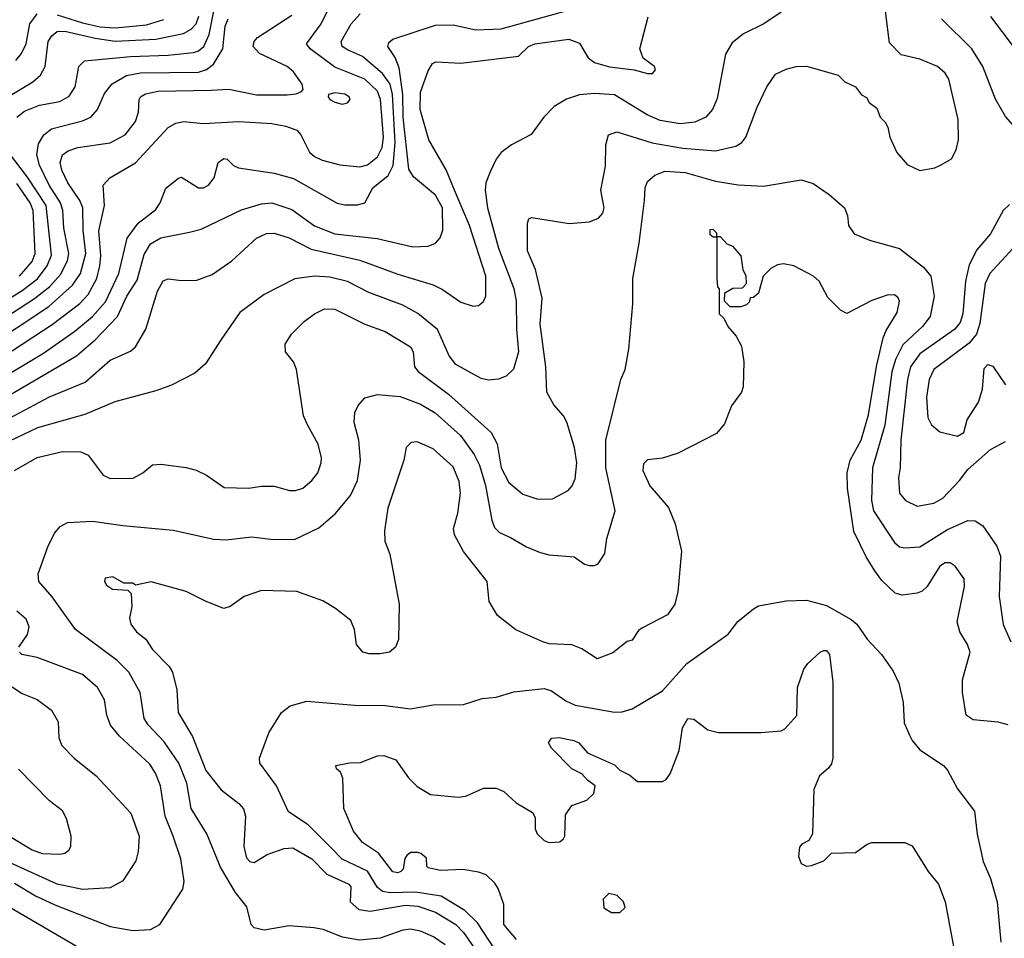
# Model space of a CAD drawing. Extents: x 997026 to 1115308, y 536381 to 619039.
# Tile 280 of 484: x 1048236 to 1052140, y 571061 to 574701. Entities that reach past the tile are written whole.
import ezdxf

# ---------------------------------------------------------------- set-up
doc = ezdxf.new("R2010")
doc.units = 0

msp = doc.modelspace()

# ---------------------------------------------------------------- linework, layer by layer
at = {"layer": '0CON20XD'}
for points in [[(1048168.4, 573365), (1048365, 573493), (1048474.1, 573575.9), (1048507.8, 573612.2), (1048541.9, 573675), (1048554, 573726), (1048557, 573767), (1048549.6, 573865), (1048572.3, 573965), (1048566.2, 574045), (1048593.1, 574075), (1048695, 574133.9), (1048825, 574273.9), (1048855, 574291.3), (1048885, 574297.3), (1048965, 574289.6), (1049105, 574297), (1049235, 574289.1), (1049291.1, 574278.9), (1049335, 574262.8), (1049350, 574245), (1049385.6, 574175.6), (1049405, 574158.7), (1049434.8, 574144.8), (1049505, 574125.3), (1049585, 574118.4), (1049615, 574125.8), (1049655, 574157.1), (1049672.7, 574195), (1049678.1, 574235), (1049666.8, 574385), (1049655, 574418.4), (1049605, 574464.8), (1049485, 574513.4), (1049387.1, 574585), (1049373.6, 574605), (1049430.8, 574685), (1049488.7, 574801.3)], [(1048045, 573126.5), (1048460.8, 573369.2), (1048535, 573431.9), (1048623.3, 573525), (1048660.4, 573605), (1048701.4, 573668.6), (1048729.9, 573770.1), (1048755, 573813.4), (1048795, 573837.1), (1048909.1, 573859.1), (1048955, 573870.5), (1049115, 573947.8), (1049195, 573971.6), (1049235, 573975.9), (1049315, 573949.2), (1049405, 573884.2), (1049485, 573852.6), (1049653.8, 573833.8), (1049795, 573800.3), (1049855, 573803.2), (1049884.4, 573815), (1049903, 573837), (1049913, 573867), (1049911.7, 573955), (1049885, 574005.9), (1049797.8, 574077.8), (1049778.9, 574108.9), (1049756.6, 574315), (1049754.7, 574404.7), (1049740.9, 574510.9), (1049725, 574551.1), (1049695.5, 574595), (1049699.2, 574610.8), (1049715, 574623.8), (1049885, 574680), (1049955, 574680.4), (1050045, 574660.8), (1050145, 574665.2), (1050465, 574753.3)], [(1048215, 572914.4), (1048305, 572966.1), (1048405, 572990.4), (1048478.6, 572988.6), (1048507.5, 572975), (1048566.3, 572896.3), (1048595, 572883.3), (1048685.6, 572884.4), (1048723.8, 572905), (1048763, 572937), (1048795, 572940), (1048896.4, 572926.4), (1048935.5, 572915.5), (1048976.2, 572896.2), (1049047, 572847), (1049145, 572844.4), (1049195, 572852.9), (1049245, 572852.9), (1049305.6, 572835.6), (1049330, 572835), (1049358.8, 572845), (1049394, 572875), (1049417.5, 572905), (1049430.8, 572945), (1049432.5, 572965), (1049419.3, 573019.3), (1049377.5, 573095), (1049361.3, 573131.3), (1049332.9, 573315), (1049322, 573345), (1049290, 573385), (1049288, 573415), (1049314, 573455), (1049364, 573505), (1049405, 573535.7), (1049445, 573555.6), (1049485, 573553.3), (1049605, 573493.8), (1049685.3, 573465.3), (1049785.6, 573405), (1049796.5, 573385), (1049801.5, 573325), (1049816.2, 573306.2), (1049936.6, 573216.6), (1050105.6, 573065), (1050129.7, 573019.7), (1050144.8, 572924.8), (1050175, 572867.5), (1050230.6, 572820.6), (1050290.6, 572800.6), (1050347.9, 572802.1), (1050410, 572835), (1050426.4, 572853.6), (1050438, 572882), (1050445.4, 572945), (1050435.5, 573005), (1050405.6, 573105.6), (1050391.7, 573131.7), (1050353.8, 573175), (1050325.6, 573225.6), (1050322.5, 573325), (1050300, 573495), (1050307.6, 573597.6), (1050281.7, 573711.7), (1050250, 573785), (1050248.8, 573895), (1050255, 573912.5), (1050265, 573916.7), (1050415, 573892.9), (1050495, 573900), (1050531.2, 573915), (1050548, 573935), (1050554, 573955), (1050540, 574025), (1050558.9, 574121.1), (1050559.5, 574205), (1050570, 574245), (1050603.4, 574256.6), (1050743.4, 574213.4), (1050865, 574191.7), (1050995, 574180.9), (1051075, 574199.4), (1051099.2, 574215), (1051115, 574236.2), (1051160, 574355), (1051198.6, 574435), (1051232.5, 574485), (1051275, 574505.6), (1051315, 574515.7), (1051355, 574517.5), (1051481.2, 574481.2), (1051507.5, 574455), (1051550, 574435), (1051573.6, 574403.6), (1051593, 574393), (1051603.6, 574373.6), (1051635, 574350), (1051647.5, 574315), (1051667.5, 574295), (1051677.5, 574275), (1051686.7, 574235), (1051713.8, 574175), (1051755, 574126.7), (1051805, 574104), (1051865, 574114.2), (1051887.5, 574125), (1051930.5, 574149.5), (1051948.8, 574185), (1051958, 574225), (1051957.5, 574305), (1051920.6, 574465), (1051905, 574489.2), (1051875, 574515.7), (1051805, 574544.2), (1051731.2, 574561.2), (1051685, 574610), (1051668.8, 574735)], [(1048224.6, 574315), (1048255, 574338.6), (1048315, 574362.2), (1048395, 574377.5), (1048432, 574398), (1048456.1, 574435), (1048470.6, 574515), (1048492.3, 574537.7), (1048675, 574555.5), (1048825, 574560.2), (1048925, 574571.3), (1048945, 574578.1), (1048966.5, 574595), (1048987.4, 574642.6), (1049005.7, 574735)], [(1047930.4, 573359.6), (1048294.1, 573595.9), (1048355, 573644), (1048398.3, 573691.7), (1048425.2, 573745), (1048430.5, 573775), (1048410.9, 573875), (1048407.3, 573945), (1048397.2, 573975), (1048352.2, 574045), (1048314.8, 574125), (1048304.2, 574165), (1048310.4, 574209.6), (1048331.2, 574245), (1048361.3, 574268.7), (1048485, 574300), (1048517.3, 574315), (1048544.6, 574345), (1048571.5, 574408.5), (1048602.8, 574447.2), (1048659.9, 574480.1), (1048715, 574490.5), (1048945, 574493.8), (1048976.2, 574503.8), (1049004.1, 574525), (1049040.7, 574585), (1049050, 574675), (1049062.4, 574705)], [(1048005, 573184.8), (1048330.6, 573379.4), (1048455, 573466.2), (1048525, 573525.2), (1048576.6, 573583.4), (1048628.3, 573695), (1048662.5, 573835), (1048705.6, 573894.4), (1048775, 573949.2), (1048792.7, 573975), (1048815, 574034), (1048865, 574073.3), (1048877, 574077), (1048945, 574034.5), (1048965, 574034.5), (1048984.2, 574045), (1049007.1, 574075), (1049022.5, 574135), (1049045, 574151.2), (1049058.3, 574148.3), (1049083.2, 574123.2), (1049103.5, 574113.5), (1049245, 574092.7), (1049321.5, 574071.5), (1049495, 573974.4), (1049525, 573967.1), (1049575, 573966.9), (1049604.5, 573975.5), (1049635.5, 574035), (1049696.3, 574083.7), (1049716.5, 574123.5), (1049724.9, 574215), (1049714, 574404), (1049704.3, 574445), (1049675, 574487.8), (1049595, 574554.7), (1049535, 574581.2), (1049514.6, 574595), (1049510, 574615), (1049549.6, 574685), (1049586.3, 574723.7)], [(1048035, 573037.8), (1048353.5, 573206.5), (1048495, 573264), (1048595, 573351.5), (1048675, 573388.1), (1048695.6, 573405), (1048736.5, 573475), (1048781.9, 573625), (1048805, 573666.7), (1048825, 573673.8), (1048877, 573667), (1048938.6, 573668.6), (1048999.1, 573690.9), (1049077.1, 573745), (1049174.7, 573835.3), (1049215, 573853.3), (1049245, 573855.5), (1049305, 573836.2), (1049392.2, 573792.2), (1049585, 573747.9), (1049735, 573692.9), (1049875, 573650.4), (1049912.4, 573632.4), (1049985, 573581.9), (1050034.2, 573565.8), (1050055, 573568.6), (1050075, 573584), (1050084.4, 573605), (1050084.7, 573685), (1050019.7, 573885), (1049959.5, 574025), (1049926.7, 574106.7), (1049857.5, 574225), (1049823.8, 574345), (1049825, 574413.3), (1049855, 574498), (1049872.7, 574527.3), (1049885.6, 574534.4), (1049985, 574528.9), (1050213.3, 574556.7), (1050254, 574595), (1050278.8, 574605), (1050413.5, 574623.5), (1050455, 574607.5), (1050489.7, 574549.7), (1050515, 574532.1), (1050575, 574514), (1050672.9, 574502.9), (1050725, 574487.5), (1050745, 574487.5), (1050757, 574503), (1050752.5, 574515), (1050708.3, 574548.3), (1050694.4, 574585), (1050727.2, 574712.8)], [(1048095, 573395.6), (1048351.2, 573565), (1048445, 573648.6), (1048477.4, 573695), (1048498.2, 573775), (1048487.4, 573867.4), (1048485.6, 573955), (1048474.3, 573985), (1048427.2, 574055), (1048402.3, 574105), (1048396.5, 574135), (1048405.5, 574165), (1048428.3, 574181.7), (1048466.2, 574195), (1048595, 574213.3), (1048654.4, 574245), (1048695, 574297.1), (1048707.1, 574335), (1048709.4, 574385), (1048714.3, 574395), (1048735, 574407.7), (1048785, 574418.4), (1048995, 574421.9), (1049065, 574425.4), (1049175, 574403.2), (1049296.4, 574403.6), (1049332.7, 574407.3), (1049353.9, 574416.1), (1049360, 574425), (1049356.2, 574445), (1049322, 574495), (1049296, 574515), (1049186.6, 574566.6), (1049162.1, 574595), (1049165.4, 574615), (1049179, 574631), (1049315, 574719.6)], [(1048167.3, 574382.7), (1048287.8, 574455), (1048318.2, 574481.8), (1048336.3, 574515), (1048349.2, 574615), (1048362.8, 574637.2), (1048385, 574653.9), (1048415, 574656.2), (1048535, 574627.8), (1048615, 574615.9), (1048776.3, 574623.7), (1048885, 574646.5), (1048916.3, 574663.7), (1048936.2, 574685), (1048946, 574715)], [(1051255, 574731.4), (1051186, 574685), (1051105.4, 574644.6), (1051060.4, 574609.6), (1051034.5, 574565), (1051016.3, 574466.3), (1051001.2, 574388.8), (1050982.3, 574345), (1050956.7, 574315), (1050912.5, 574295), (1050855, 574288), (1050775, 574302), (1050724.5, 574324.5), (1050595, 574403.1), (1050515, 574409.2), (1050455, 574403.4), (1050403.6, 574386.4), (1050355, 574356.5), (1050314.6, 574315.4), (1050264.5, 574245.5), (1050186.2, 574205), (1050145, 574174.2), (1050125, 574148), (1050101.2, 574098.8), (1050084.7, 574055), (1050081.8, 574025), (1050091.1, 573955), (1050135, 573795.7), (1050195.8, 573635.8), (1050203.9, 573585), (1050205.2, 573475), (1050214.1, 573385), (1050193.6, 573316.4), (1050165, 573288.2), (1050135, 573276.2), (1050095, 573272.3), (1050065, 573278.5), (1049964.8, 573334.8), (1049938.3, 573368.3), (1049893.1, 573473.1), (1049815, 573536.7), (1049755, 573569.1), (1049620.1, 573620.1), (1049535, 573663.7), (1049465, 573680.8), (1049405, 573684.2), (1049326.5, 573673.5), (1049205, 573612.5), (1049108.9, 573541.1), (1049035, 573433.8), (1048972.4, 573337.6), (1048930.3, 573299.7), (1048837.2, 573252.8), (1048775, 573230), (1048613.5, 573186.5), (1048493.8, 573136.2), (1048306.6, 573083.4), (1048195, 573030.5)], [(1048220.6, 574539.4), (1048242.7, 574567.3), (1048261.7, 574605), (1048276.5, 574685), (1048305, 574724.2)], [(1048385, 574720.7), (1048485, 574688.1), (1048555, 574673.4), (1048615, 574668.6), (1048739, 574681), (1048808, 574702)], [(1052755, 574709.1), (1052690.6, 574665), (1052645, 574615.7), (1052635.4, 574585), (1052636.2, 574515), (1052644.6, 574475), (1052693.4, 574335), (1052695.3, 574245), (1052668.8, 574205), (1052576.9, 574145), (1052525, 574113.6), (1052445, 574089.3), (1052343.8, 574113.8), (1052302.9, 574135), (1052280, 574155), (1052252.7, 574222.7), (1052174.3, 574284.3), (1052145, 574317.5), (1052105.6, 574385.6), (1052054.7, 574515), (1052010.8, 574585), (1051891.5, 574705)], [(1052085, 574714), (1052175.6, 574595), (1052210.3, 574520.3), (1052218.1, 574465), (1052235, 574428), (1052262.9, 574395), (1052314.3, 574355), (1052355, 574328.5), (1052385, 574319.1), (1052455, 574318.1), (1052480.3, 574329.7), (1052489.2, 574345), (1052481.1, 574655), (1052485, 574676.2), (1052505.6, 574705)], [(1049515, 574366), (1049535, 574371.2), (1049546.2, 574385), (1049542, 574395), (1049525, 574406.4), (1049485, 574411.9), (1049460, 574405), (1049458.8, 574395), (1049466.2, 574385), (1049485, 574374.2), (1049515, 574366)], [(1048096.1, 573535), (1048245, 573628.3), (1048305.9, 573674.1), (1048344.5, 573725), (1048361.9, 573768.1), (1048340.4, 573965), (1048267, 574077), (1048199.6, 574165)], [(1049922.3, 571035), (1049876.5, 571066.5), (1049825, 571089), (1049785, 571096.6), (1049755, 571092.3), (1049665, 571060.6), (1049582.7, 571052.7), (1049515.3, 571065.3), (1049438.8, 571095), (1049402.4, 571102.4), (1049305, 571110), (1049205, 571093.3), (1049165, 571102), (1049154.2, 571115), (1049137.1, 571185), (1049092.1, 571242.1), (1049032.2, 571342.2), (1048977.7, 571475), (1048915.4, 571575), (1048898.7, 571675), (1048866.7, 571755), (1048809, 571839), (1048745, 571906.1), (1048728.9, 571931.1), (1048713.5, 572035), (1048668.7, 572115), (1048621.9, 572161.9), (1048456.5, 572285), (1048364.3, 572414.3), (1048311.2, 572475), (1048308.8, 572505), (1048347.4, 572612.6), (1048373.8, 572666.2), (1048396.9, 572693.1), (1048425, 572707.9), (1048525, 572713.9), (1048645, 572696.2), (1048845, 572678.5), (1049005, 572641.8), (1049055, 572640), (1049155, 572652), (1049232, 572642), (1049325, 572641.1), (1049422.4, 572687.6), (1049487.3, 572742.7), (1049548.2, 572815), (1049575.2, 572874.8), (1049587.1, 572955), (1049580, 573035), (1049562.5, 573105), (1049564.5, 573145), (1049577.5, 573172.5), (1049605, 573202.9), (1049655, 573215.5), (1049745, 573208.4), (1049825, 573177.7), (1049883.5, 573143.5), (1049983.2, 573053.2), (1050037.7, 572977.7), (1050059, 572935), (1050082.5, 572855), (1050107.6, 572717.6), (1050118.5, 572688.5), (1050138.4, 572668.4), (1050181.4, 572648.6), (1050245, 572611.9), (1050299.1, 572589.1), (1050335, 572580), (1050435, 572572), (1050475, 572543.8), (1050495, 572537.5), (1050515, 572537.5), (1050530, 572545), (1050555.8, 572585), (1050564.4, 572645.6), (1050597.5, 572755), (1050559.6, 572925), (1050559.6, 573035), (1050619.2, 573275), (1050636, 573315), (1050651.4, 573395), (1050666.9, 573575), (1050667.1, 573675), (1050692.7, 573815), (1050713.4, 573985), (1050715.4, 574035), (1050725, 574059.4), (1050754.3, 574085), (1050795, 574100.6), (1050875, 574095.2), (1050995, 574061.6), (1051085, 574046.8), (1051185, 574040.9), (1051335, 574066.9), (1051382, 574052), (1051445, 574008.1), (1051505.8, 573955), (1051518, 573925), (1051522, 573885), (1051545, 573852), (1051605, 573827.1), (1051725, 573794.5), (1051820.1, 573720.1), (1051848.5, 573685), (1051862.4, 573605), (1051846.6, 573525), (1051816, 573485), (1051737.4, 573412.6), (1051708, 573355)], [(1048234.7, 573685.3), (1048285, 573743.2), (1048297.5, 573775), (1048289.1, 573945), (1048277.1, 573975), (1048225, 574051.7)], [(1052161.2, 573968.8), (1052135.3, 573944.7), (1052085, 573853.1), (1052030.9, 573789.1), (1052000.9, 573729.1), (1051985.7, 573664.3), (1051976.2, 573535), (1051965, 573500.5), (1051943.3, 573475), (1051805, 573377.3), (1051767.8, 573325), (1051756.2, 573275), (1051729.2, 573035), (1051726.7, 572925), (1051720, 572885), (1051724.1, 572824.1), (1051748, 572795), (1051795, 572773.5), (1051860, 572785), (1051896.9, 572805), (1051962.7, 572875), (1051995, 572918.9), (1052085, 572998.1), (1052145, 573030)], [(1052155, 571907.1), (1052115, 571917.5), (1052015.9, 571925.9), (1051988.8, 571945), (1051974.3, 572035), (1051974.3, 572085), (1052004.4, 572195), (1051994.4, 572225), (1051963.5, 572275), (1051952.5, 572315), (1051982.2, 572455), (1051980.6, 572485), (1051945, 572535.8), (1051925, 572548.6), (1051905, 572548.6), (1051885, 572535.8), (1051834.7, 572455.3), (1051813.7, 572436.3), (1051795, 572428.1), (1051735, 572420), (1051707.8, 572427.8), (1051655, 572478.6), (1051626.9, 572516.9), (1051592.4, 572572.4), (1051543.1, 572673.1), (1051518.2, 572845), (1051516.7, 572905), (1051528.8, 572955), (1051572.5, 573035), (1051601.4, 573135), (1051633.7, 573326.3), (1051659.7, 573440.3), (1051670.9, 573469.1), (1051715, 573541.2), (1051724.3, 573585), (1051718.9, 573598.9), (1051705, 573610.8), (1051675, 573610), (1051615, 573588), (1051515, 573536.7), (1051490.5, 573550.5), (1051440.5, 573600.5), (1051406, 573665), (1051383.8, 573685), (1051305.5, 573725.5), (1051265, 573732.9), (1051240.3, 573729.7), (1051214.5, 573715.5), (1051183.8, 573685), (1051165, 573617.5), (1051145, 573600), (1051131.7, 573598.3), (1051128.3, 573581.7), (1051118.3, 573571.7), (1051095, 573562.5), (1051052.5, 573562.5), (1051030, 573585), (1051031.7, 573618.3), (1051063, 573637), (1051101.7, 573638.3), (1051117.5, 573655), (1051116.7, 573685), (1051105, 573710), (1051096, 573765), (1051065, 573802.5), (1051041.7, 573811.7), (1051015, 573840), (1051000, 573840), (1051000, 573855), (1050985, 573870), (1050971.7, 573868.3), (1050971.7, 573851.7), (1050985, 573840), (1051000, 573840), (1051000, 573675), (1051003, 573643), (1051010, 573635), (1051010, 573535), (1051028.3, 573518.3), (1051043.3, 573485), (1051077.3, 573447.3), (1051097.3, 573407.3), (1051106.9, 573345), (1051104.4, 573245.6), (1051097.5, 573225), (1051058.7, 573171.3), (1051030.6, 573099.4), (1050999.1, 573060.9), (1050847.3, 572982.7), (1050785, 572963.3), (1050725, 572956.7), (1050709.3, 572940.7), (1050706.2, 572915), (1050735, 572853.3), (1050807.9, 572767.9), (1050835, 572703.3), (1050859.5, 572595), (1050846.1, 572433.9), (1050833.6, 572385), (1050805, 572342.9), (1050705, 572291.2), (1050690, 572280), (1050665, 572242.5), (1050645, 572236.7), (1050587.5, 572192.5), (1050525, 572168), (1050465, 572208), (1050425, 572224.2), (1050335, 572227.1), (1050310, 572235), (1050202.6, 572282.6), (1050130.5, 572340.5), (1050097.1, 572395), (1050090, 572475), (1049995, 572592.9), (1049959.3, 572659.3), (1049955.6, 572685), (1049972.5, 572745), (1049983.9, 572825), (1049978.8, 572871.2)], [(1052175, 573796), (1052082.6, 573695), (1052064.5, 573655.5), (1052042.9, 573497.1), (1052029.4, 573455), (1052000.2, 573419.8), (1051860.7, 573315), (1051841.8, 573275), (1051831.7, 573205), (1051836.6, 573125), (1051851.5, 573095), (1051885, 573067.7), (1051955, 573050.6), (1051980, 573065), (1051993.1, 573115), (1052038.3, 573185), (1052053.2, 573236.8), (1052060.7, 573319.3), (1052075, 573334.6), (1052095, 573328), (1052144.4, 573254.4)], [(1051708, 573355), (1051694, 573305), (1051666.4, 573093.6), (1051616.7, 572925), (1051613.9, 572795), (1051620.8, 572755), (1051705, 572629.6), (1051725, 572612.3), (1051745, 572607.5), (1051805, 572612.5), (1051915, 572681.1), (1051995, 572716.1), (1052024.6, 572714.6), (1052054.3, 572695), (1052110, 572615), (1052125.3, 572575.3), (1052120, 572415), (1052135, 572303.8), (1052165.3, 572235.3)], [(1049978.8, 572871.2), (1049955, 572929.2), (1049875, 573000), (1049812.3, 573027.7), (1049787.5, 573025), (1049768.8, 573005), (1049759.2, 572955), (1049695.7, 572765), (1049682.9, 572675), (1049684.2, 572635), (1049703, 572583), (1049740, 572385), (1049738, 572245), (1049725.6, 572214.4), (1049702.5, 572195), (1049665, 572188), (1049621.7, 572188.3), (1049596.7, 572195), (1049571.2, 572225), (1049563.8, 572285), (1049549.5, 572319.5), (1049488, 572368), (1049438.3, 572398.3), (1049335, 572435.6), (1049195, 572438.6), (1049125.5, 572414.5), (1049070, 572375), (1049045, 572368), (1048975, 572395.6), (1048895.5, 572435.5), (1048757, 572473), (1048695, 572460), (1048685, 572467.5), (1048648.3, 572468.3), (1048605, 572493.3), (1048575, 572487.5), (1048572.5, 572475), (1048580.5, 572460.5), (1048604.1, 572444.1), (1048665, 572440), (1048677.5, 572427.5), (1048680, 572375), (1048670.8, 572329.2), (1048676, 572305), (1048698.8, 572275), (1048735.6, 572245.6), (1048762.5, 572205), (1048828.1, 572138.1), (1048842, 572115), (1048858.9, 572045), (1048864.5, 571955), (1048920.7, 571860.7), (1048973.6, 571725), (1049035, 571649.4), (1049104.3, 571595), (1049123, 571573), (1049131.1, 571545), (1049124.6, 571424.6), (1049135, 571380), (1049148.8, 571365), (1049165, 571361.4), (1049217.2, 571392.8), (1049285, 571416.2), (1049318.5, 571418.5), (1049394.4, 571375), (1049454.2, 571314.2), (1049540.8, 571275), (1049549.2, 571265), (1049545.6, 571205), (1049580.6, 571175), (1049625, 571167.9), (1049765, 571191.7), (1049815, 571188.5), (1049885, 571163.8), (1049965, 571115.2), (1049995, 571083.5), (1050113.1, 570915)], [(1050121.6, 571015), (1050051.6, 571121.6), (1050000.9, 571170.9), (1049907, 571227), (1049805, 571243.7), (1049705, 571240.1), (1049675, 571245.5), (1049655, 571262), (1049615, 571326.9), (1049514.1, 571374.1), (1049465.8, 571425), (1049380.2, 571510.2), (1049302.1, 571562.1), (1049253.9, 571665), (1049187.5, 571755), (1049186.7, 571775), (1049223.1, 571875), (1049274.5, 571955.5), (1049308.7, 571981.3), (1049375, 572000.6), (1049565, 571984.6), (1049685, 571983.8), (1049785, 571970.5), (1049875, 571985.6), (1049995, 571987.5), (1050069.7, 572010.3), (1050125, 572015.7), (1050195, 572037.1), (1050315, 572050.4), (1050345, 572041.1), (1050401.7, 572001.7), (1050438, 571985), (1050595, 571957.1), (1050625, 571958), (1050665, 571970), (1050785, 572040.9), (1050880.9, 572149.1), (1051045, 572266), (1051083.4, 572316.6), (1051145, 572366), (1051165, 572378), (1051275, 572398.6), (1051355, 572400.6), (1051435, 572379.2), (1051533.4, 572323.4), (1051555.4, 572305), (1051596.2, 572246.2), (1051652.9, 572185), (1051698.7, 572118.7), (1051721.3, 572071.3), (1051739.5, 571995), (1051743.5, 571915), (1051764, 571866), (1051774, 571844), (1051805, 571807.8), (1051899.2, 571745), (1051915, 571727.5), (1051955, 571652.5), (1052021.9, 571565), (1052032.8, 571472.8), (1052056.2, 571365), (1052085, 571298), (1052111.3, 571205), (1052126.7, 571045)], [(1048232.2, 572215), (1048267.1, 572265), (1048273.3, 572295), (1048261.5, 572325), (1048225, 572357.5)], [(1048215, 571279.6), (1048299, 571229), (1048375, 571192.6), (1048595, 571107.1), (1048685, 571091.1), (1048755, 571095.7), (1048791.2, 571115), (1048882.5, 571255), (1048888.6, 571285), (1048875.4, 571375), (1048844.2, 571465), (1048812.6, 571545), (1048794.7, 571664.7), (1048774.7, 571714.7), (1048751.3, 571751.3), (1048632, 571862), (1048596.2, 571905), (1048580.8, 571945), (1048572.7, 572005), (1048544.4, 572055), (1048485, 572105.5), (1048305, 572173.5), (1048244.3, 572185), (1048234.5, 572195)], [(1050205.8, 571055.8), (1050155.5, 571115), (1050156, 571195), (1050132.5, 571257.5), (1050119.5, 571279.5), (1050085, 571312.5), (1050055, 571323.3), (1049992.7, 571332.7), (1049905, 571328.8), (1049855, 571340), (1049850, 571345), (1049848.3, 571378.3), (1049827, 571397), (1049815, 571400), (1049785, 571400), (1049770.7, 571389.3), (1049763, 571377), (1049756.7, 571335), (1049746.7, 571325), (1049735, 571320), (1049715, 571324), (1049658, 571398), (1049595, 571440), (1049559.4, 571485), (1049520.8, 571575), (1049517.5, 571695), (1049508.3, 571718.3), (1049491.7, 571731.7), (1049490, 571745), (1049543.9, 571756.1), (1049587, 571757), (1049655, 571784.2), (1049680, 571785), (1049727.4, 571767.4), (1049777, 571697), (1049811.7, 571661.7), (1049865, 571630.8), (1049975, 571620), (1050005, 571624), (1050075, 571656), (1050125, 571656), (1050155, 571642), (1050205, 571598), (1050269.5, 571559.5), (1050279.3, 571539.3), (1050280, 571495), (1050287.5, 571475), (1050315, 571447.5), (1050335, 571440), (1050377, 571443), (1050392.5, 571455), (1050397.5, 571465), (1050400.7, 571549.3), (1050425, 571586.7), (1050485, 571607.5), (1050512.5, 571635), (1050517.5, 571665), (1050487, 571687), (1050465, 571712.5), (1050425, 571732.5), (1050344.1, 571814.1), (1050333.3, 571835), (1050345, 571853.3), (1050375, 571856), (1050432.5, 571845), (1050453.3, 571835), (1050487.5, 571795), (1050595, 571747.5), (1050615, 571727.5), (1050655, 571706.7), (1050685, 571682.5), (1050785, 571682.5), (1050799.5, 571690.5), (1050815, 571712.5), (1050850.5, 571805), (1050864.4, 571895), (1050885, 571931.2), (1050909.5, 571929.5), (1050965, 571886.7), (1051006.4, 571876.4), (1051175, 571876.7), (1051255, 571882.5), (1051269.3, 571890.7), (1051317, 571943), (1051320, 572055), (1051345, 572127.5), (1051360.5, 572149.5), (1051410, 572195), (1051425, 572201.2), (1051435, 572201.2), (1051447.5, 572185), (1051460, 572075), (1051460, 571775), (1051455, 571752.5), (1051443.3, 571735), (1051407.5, 571705), (1051385, 571650), (1051378.8, 571475), (1051365, 571447.5), (1051337, 571433), (1051328.3, 571421.7), (1051323.8, 571385), (1051335, 571357.5), (1051355, 571346.2), (1051375, 571348.8), (1051425, 571367.5), (1051455, 571397.5), (1051549.3, 571400.7), (1051596.4, 571433.6), (1051615, 571440), (1051745, 571440), (1051775, 571427.5), (1051838, 571325), (1051879.2, 571275), (1051905.5, 571205.5), (1051959.4, 570915)], [(1048195, 572063.4), (1048245, 572030.8), (1048305, 572007.5), (1048362.2, 571965), (1048387.8, 571917.8), (1048391.1, 571855), (1048403.3, 571825), (1048451.4, 571775), (1048539.2, 571705), (1048676.6, 571556.6), (1048709.1, 571465), (1048706.1, 571405), (1048696.9, 571366.9), (1048645, 571288.9), (1048595, 571260.7), (1048485, 571254), (1048385, 571275.2), (1048195, 571360.6)], [(1048195, 571465.4), (1048285, 571411.2), (1048325, 571396.4), (1048395.6, 571394.4), (1048415, 571398), (1048430.5, 571409.5), (1048438, 571425), (1048440, 571465), (1048421.4, 571535), (1048405, 571565.8), (1048354, 571605), (1048230.7, 571730.7)], [(1050615, 571162.5), (1050637, 571183), (1050630, 571205), (1050605, 571230), (1050572.5, 571237.5), (1050550, 571215), (1050551.7, 571181.7), (1050583, 571163), (1050615, 571162.5)], [(1048165, 571202.1), (1048502.2, 571005)]]:
    msp.add_lwpolyline(points, dxfattribs=at)

doc.saveas('drawing.dxf')
